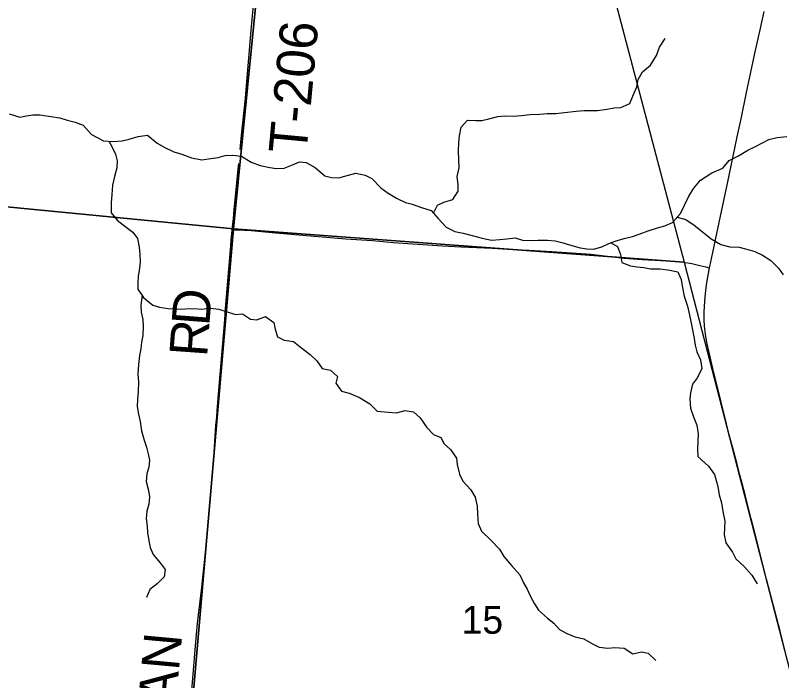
# Model space of a CAD drawing. Extents: x 1410790 to 1770854, y 566777 to 831614.
# Drawn here: x 1647761 to 1653831, y 722318 to 727588 of the extents above; entities that cross this region are included whole.
import ezdxf

# ---------------------------------------------------------------- set-up
doc = ezdxf.new("R2010")
doc.units = 0
for name, color, linetype in [('GM_X_Minor_River', 7, 'Continuous'), ('GM_X_Section', 7, 'Continuous'), ('GM_X_Section_Text', 7, 'Continuous'), ('GM_X_State_Route', 7, 'Continuous'), ('GM_X_Township_Road', 7, 'Continuous'), ('GM_X_Township_Road_Text', 7, 'Continuous')]:
    doc.layers.add(name, color=color, linetype=linetype)

msp = doc.modelspace()

# ---------------------------------------------------------------- linework, layer by layer
at = {"layer": 'GM_X_Minor_River'}
for points in [[(1651072.3, 726021.4), (1651105.5, 726083.9), (1651155.7, 726109.5), (1651225.8, 726129), (1651268.3, 726194.7), (1651268.8, 726246.8), (1651259.3, 726310.9), (1651275.9, 726378.9), (1651272.5, 726447), (1651271, 726511.1), (1651273.6, 726581.2), (1651278.1, 726633.2), (1651292.7, 726703.2), (1651343.1, 726756.8), (1651405, 726754.3), (1651457, 726755.9), (1651511.1, 726769.5), (1651581.2, 726786.9), (1651635.1, 726792.5), (1651707.1, 726789.9), (1651771, 726793.4), (1651839.1, 726802.9), (1651915, 726806.2), (1651973, 726809.8), (1652041, 726811.2), (1652111, 726818.7), (1652203, 726829.9), (1652266.9, 726833.4), (1652320.9, 726835), (1652372.9, 726834.6), (1652448.9, 726843.9), (1652502.9, 726855.5), (1652556.9, 726859.1), (1652627.1, 726890.6), (1652657.7, 726960.4), (1652684.2, 727022.3), (1652694.7, 727080.3), (1652729.2, 727140), (1652791.6, 727193.6), (1652840.2, 727269.3), (1652862.7, 727335.2), (1652907.3, 727404.9)], [(1647712.8, 726808.4), (1647796.5, 726781.7), (1647850.5, 726793.3), (1647900.5, 726798.9), (1647954.5, 726800.4), (1648042.3, 726787.7), (1648114.1, 726775.1), (1648171.9, 726756.6), (1648235.7, 726742.1), (1648297.5, 726717.5), (1648364.8, 726642.9), (1648458.3, 726594.1)], [(1648458.3, 726594.1), (1648536.1, 726587.4), (1648608.1, 726594.9), (1648662.2, 726606.4), (1648734.3, 726627.9), (1648808.3, 726639.3), (1648883.7, 726576.6), (1648945.4, 726542), (1649017, 726507.4), (1649080.8, 726488.9), (1649156.5, 726458.2), (1649238.3, 726443.5), (1649308.3, 726453), (1649366.3, 726462.5), (1649422.4, 726478.1), (1649484.4, 726481.6), (1649552.2, 726473), (1649629.8, 726426.3), (1649699.5, 726397.7), (1649777.3, 726383.1), (1649829.2, 726374.7), (1649889.1, 726376.2), (1649955.3, 726403.7), (1650011.4, 726427.2), (1650065.4, 726422.8), (1650136.9, 726382.2), (1650212.3, 726315.5), (1650266.1, 726303), (1650322.1, 726300.5), (1650388.2, 726320), (1650458.3, 726337.5), (1650532.1, 726322.9), (1650585.8, 726294.4), (1650655.1, 726221.7), (1650714.7, 726179.2), (1650780.3, 726140.6), (1650851.9, 726106), (1650903.8, 726091.5), (1650977.5, 726066.9), (1651053.2, 726042.3), (1651110.6, 725979.7), (1651174, 725909.1), (1651241.6, 725876.5), (1651307.4, 725862), (1651379.2, 725845.3), (1651459, 725822.7), (1651532.8, 725808.1), (1651598.8, 725813.5), (1651652.7, 725817.1), (1651718.8, 725826.6), (1651778.5, 725808.1), (1651848.4, 725803.5), (1651900.4, 725807.1), (1651976.4, 725808.4), (1652036.3, 725802), (1652088.1, 725789.5), (1652149.9, 725771), (1652233.6, 725746.3), (1652287.5, 725739.8), (1652339.4, 725735.4), (1652407.5, 725754.9), (1652461.7, 725780.5), (1652511.8, 725800.1), (1652583.9, 725821.5), (1652650, 725837), (1652702.1, 725854.6), (1652772.3, 725880.1), (1652848.4, 725905.5), (1652904.5, 725921), (1652964.7, 725946.6), (1653029.2, 726018.2), (1653059.8, 726084), (1653094.4, 726155.8), (1653134.9, 726219.6), (1653187.4, 726281.2), (1653278, 726341.4)], [(1648500.3, 726590.5), (1648521.9, 726553.5), (1648555.3, 726489.2), (1648568.8, 726435), (1648564.3, 726380.9), (1648545.7, 726311), (1648531.2, 726243), (1648524.5, 726169), (1648520, 726102.9), (1648521.3, 726024.8), (1648566.7, 725964.4), (1648640.2, 725909.7), (1648691.8, 725871.2), (1648729.4, 725820.9), (1648742.8, 725752.7), (1648748.3, 725696.6), (1648749.8, 725638.5), (1648743.3, 725582.5), (1648732.8, 725522.5), (1648730.3, 725468.4), (1648731.9, 725418.3), (1648777.3, 725353.9), (1648850.7, 725293.2), (1648902.5, 725276.8), (1648972.4, 725266.2), (1649054.3, 725261.5), (1649108.2, 725263.1), (1649182.2, 725266.5), (1649234.1, 725262), (1649306.1, 725267.5), (1649372, 725260.9), (1649439.7, 725240.3), (1649505.5, 725217.8), (1649561.5, 725223.3), (1649623.1, 725180.8), (1649675, 725176.3), (1649743.1, 725203.8), (1649808.7, 725155.2), (1649820.2, 725103.1), (1649837.7, 725040.9), (1649889.4, 725014.4), (1649963.2, 725005.8), (1650030.7, 724951.2), (1650096.2, 724900.6), (1650149.8, 724852.1), (1650191.2, 724791.7), (1650257, 724777.1), (1650312.5, 724726.6), (1650300.1, 724674.6), (1650343.5, 724612.2), (1650405.3, 724595.7), (1650487, 724560.9), (1650568.5, 724512.2), (1650627.9, 724453.7), (1650713.8, 724445), (1650779.7, 724440.4), (1650849.7, 724457.9), (1650913.6, 724447.3), (1650967.1, 724398.8), (1651020.4, 724324.3), (1651071.9, 724267.8), (1651131.6, 724243.3), (1651157.2, 724193), (1651208.8, 724148.5), (1651256.1, 724080.1), (1651261.7, 724030), (1651279, 723953.7), (1651304.5, 723899.4), (1651367.9, 723830.8), (1651403.3, 723772.5), (1651418.7, 723700.2), (1651422.2, 723638.1), (1651427.5, 723564), (1651453, 723503.7), (1651528.3, 723431), (1651595.6, 723360.4), (1651629.1, 723302), (1651690.4, 723231.4), (1651755.7, 723156.8), (1651787.1, 723092.5), (1651814.7, 723042.2), (1651842.2, 722983.9), (1651873.6, 722927.5), (1651905.2, 722877.2), (1651974.6, 722814.6), (1652026.2, 722774.1), (1652071.7, 722723.7), (1652133.4, 722689.1), (1652195.1, 722664.6), (1652262.9, 722650), (1652332.5, 722609.4), (1652386.2, 722584.9), (1652454.1, 722576.3), (1652508.1, 722579.9), (1652582, 722575.3), (1652651.5, 722530.7), (1652721.6, 722546.1), (1652773.5, 722535.7), (1652832.9, 722479.2)], [(1653278, 726341.4), (1653363.5, 726377.2), (1653416, 726438.9), (1653488.5, 726476.4), (1653562.9, 726520), (1653617.2, 726545.7), (1653679.5, 726577.3), (1653729.8, 726605), (1653794, 726620.5), (1653872.2, 726628)], [(1653003.2, 725989.2), (1653072.8, 725971.7), (1653138.4, 725927.2), (1653201.9, 725876.6), (1653271.3, 725817.9)], [(1653271.3, 725817.9), (1653348.8, 725772), (1653420.8, 725755.5), (1653492.9, 725752.9), (1653544.8, 725738.5), (1653616.8, 725718), (1653678.7, 725687.5), (1653744.4, 725646.9), (1653806.1, 725584.3), (1653841.7, 725534)], [(1652476.2, 725786.1), (1652529.4, 725755.9), (1652552.9, 725693.6), (1652564.3, 725629.4), (1652632, 725602.8), (1652685.9, 725596.4), (1652737.8, 725590), (1652791.7, 725581.5), (1652867.6, 725580.9), (1652943.5, 725570.3), (1653009.3, 725557.7), (1653034.7, 725495.4), (1653042.3, 725445.3), (1653059.6, 725363.1), (1653084.9, 725284.8), (1653100.2, 725212.5), (1653109.8, 725162.4), (1653123.2, 725098.2), (1653136.6, 725028), (1653144.2, 724975.9), (1653159.7, 724923.7), (1653187.1, 724859.4), (1653198.5, 724791.2), (1653163.9, 724719.4), (1653125.5, 724665.6), (1653108.9, 724597.7), (1653102.5, 724547.7), (1653107.9, 724477.5), (1653131.3, 724409.2), (1653158.7, 724342.9), (1653170.1, 724274.7), (1653165.6, 724212.7), (1653165.1, 724156.6), (1653166.6, 724094.5), (1653251.2, 724017.2)], [(1648764.7, 725371.8), (1648754.8, 725292), (1648758.3, 725237.9), (1648769.8, 725179.7), (1648773.3, 725123.6), (1648770.7, 725053.5), (1648760.3, 724999.6), (1648753.8, 724945.5), (1648745.4, 724893.5), (1648736.8, 724823.5), (1648732.1, 724745.5), (1648735.6, 724685.4), (1648734.9, 724607.3), (1648728.4, 724549.2), (1648725.9, 724489.2), (1648735.4, 724429), (1648748.9, 724370.8), (1648760.2, 724296.7), (1648781.5, 724222.4), (1648799.1, 724168.2), (1648812.6, 724116), (1648824.1, 724063.8), (1648817.7, 724009.8), (1648803.2, 723955.9), (1648796.7, 723895.8), (1648816.1, 723825.6), (1648823.6, 723773.5), (1648817.2, 723715.4), (1648802.7, 723661.5), (1648798.2, 723603.4), (1648805.7, 723543.3), (1648807.2, 723493.2), (1648818.6, 723425), (1648830.2, 723372.9), (1648853.7, 723318.6), (1648909.1, 723252.1), (1648946.6, 723199.7), (1648940.1, 723139.7), (1648885.7, 723086.1), (1648827.3, 723040.5), (1648798.8, 722976.6)], [(1653251.2, 724017.2), (1653298.2, 723950), (1653324, 723856.3), (1653335.5, 723790.1), (1653353, 723727.8), (1653364.5, 723657.6), (1653379.9, 723581.3), (1653377.5, 723529.2), (1653375.1, 723473.1), (1653388.6, 723408.9), (1653440.1, 723336.4), (1653467.8, 723284.1), (1653533.4, 723221.5), (1653595, 723152.9), (1653636.5, 723086.4)]]:
    msp.add_lwpolyline(points, dxfattribs=at)
at = {"layer": 'GM_X_Section'}
for points in [[(1644719.7, 731623.2), (1650006.1, 731111.7), (1649488.2, 725896.1), (1644209.7, 726409.1)], [(1650006.1, 731111.7), (1651683.8, 730953.7), (1652495.9, 727765.2), (1653057.3, 725631.9), (1649488.2, 725896.1)], [(1644209.7, 726409.1), (1649488.2, 725896.1), (1649035.6, 720646.7), (1643714.4, 721104.3)], [(1649488.2, 725896.1), (1653057.3, 725631.9), (1653953, 722172.6), (1654170.6, 721331.8), (1654048.5, 720220.9), (1649035.6, 720646.7)]]:
    msp.add_lwpolyline(points, close=True, dxfattribs=at)
at = {"layer": 'GM_X_State_Route'}
msp.add_lwpolyline([(1653866.1, 722519.7), (1653817.3, 722710.2), (1653740.2, 723011.6), (1653711.6, 723122.8), (1653654.3, 723345.1), (1653617, 723488), (1653588.9, 723599.2), (1653540.6, 723789.9), (1653499.5, 723948.7), (1653474.7, 724043.9), (1653440.9, 724170.3), (1653415.7, 724265.3), (1653371.2, 724440.1), (1653348.2, 724535.7), (1653285.7, 724789.9), (1653255.1, 724917.4), (1653238.1, 724997.4), (1653227.3, 725061.8), (1653220.4, 725126.7), (1653217.9, 725175.6), (1653217.6, 725240.9), (1653221.3, 725322.6), (1653227.1, 725387.8), (1653238.1, 725468.8), (1653259, 725588.3), (1653260.7, 725597.8), (1653284.1, 725710.1), (1653356, 726047), (1653402, 726255.1), (1653479.2, 726624.5), (1653509.5, 726768.8), (1653552.7, 726977.2), (1653585, 727137.8), (1653619.4, 727298), (1653659, 727473.9), (1653693.1, 727617.2)], dxfattribs=at)
at = {"layer": 'GM_X_Township_Road'}
for points in [[(1649541.6, 726525), (1649552, 726639.3), (1649583.1, 726933.1), (1649598.4, 727096.3), (1649618.7, 727340.8), (1649629.3, 727471.6), (1649668.1, 727896.7), (1649688.5, 728113.5), (1649699.9, 728223.4), (1649718.8, 728384.8), (1649726, 728450.4), (1649728.9, 728477.7), (1649730.4, 728495.4), (1649730.4, 728508), (1649728.9, 728521.1), (1649725.9, 728535.3), (1649721.8, 728545.4), (1649716.4, 728556.8), (1649708, 728572.2)], [(1649479.5, 725890), (1649488.3, 725979.7), (1649495.3, 726050.3), (1649518.8, 726288.2), (1649526.8, 726368.7), (1649531.9, 726414.6)], [(1649143.3, 722054.2), (1649166.6, 722335.1), (1649171.6, 722402.5), (1649179.9, 722496.9), (1649189.2, 722593.9), (1649205, 722774.5), (1649212.2, 722840.2), (1649236, 723034), (1649262.7, 723280.3), (1649276.1, 723423.3), (1649291.7, 723605.2), (1649300.5, 723703.2), (1649320.5, 723931.7), (1649334.8, 724128), (1649343.4, 724251), (1649350.1, 724340.1), (1649356, 724407.4), (1649359.9, 724456.8), (1649373.9, 724618.6), (1649419.5, 725175.4), (1649426.6, 725266.9), (1649434.5, 725361), (1649451.7, 725575.4), (1649467.1, 725763.6), (1649470.8, 725812.7), (1649475.8, 725858.2), (1649479.5, 725890)], [(1649479.5, 725890), (1649506, 725889.3), (1649526, 725889.3), (1649546.1, 725888.6), (1649561.9, 725888.8), (1649576.5, 725887.7), (1649627.6, 725883.4), (1649823.2, 725864.6), (1650035.1, 725847), (1650377.4, 725819.1), (1650589.5, 725803.8), (1650752.5, 725789.9), (1650948.8, 725775.4), (1651145.3, 725762.5), (1651292.1, 725755.3), (1651536.9, 725743.1), (1651661.6, 725735.9)], [(1651661.6, 725735.9), (1651667.8, 725735.5), (1651831.7, 725727.9), (1652011.2, 725718.6), (1652206.3, 725705.3), (1652319.8, 725695.9), (1652579.9, 725663.8), (1652727.2, 725653.9), (1652874.7, 725647.2), (1652972.9, 725641.8), (1653053.9, 725632.5), (1653118.2, 725621.5), (1653181.7, 725605.6), (1653229.5, 725594.9), (1653259, 725588.3)]]:
    msp.add_lwpolyline(points, dxfattribs=at)

# ---------------------------------------------------------------- texts
at = {"layer": 'GM_X_Section_Text'}
msp.add_text('15', height=221, rotation=0.00001, dxfattribs=at).set_placement((1651295.8, 722689.8))
at = {"layer": 'GM_X_Township_Road_Text'}
for s, rotation, p in [('T-206', 84.67876, (1650065.3, 726483.7)), ('D', 85.57335, (1649297, 725122.8)), ('R', 85.9102, (1649279.5, 724877.5)), ('RUNYAN', 84.73199, (1648927.5, 720994.4))]:
    msp.add_text(s, height=300, rotation=rotation, dxfattribs=at).set_placement(p)

doc.saveas('drawing.dxf')
